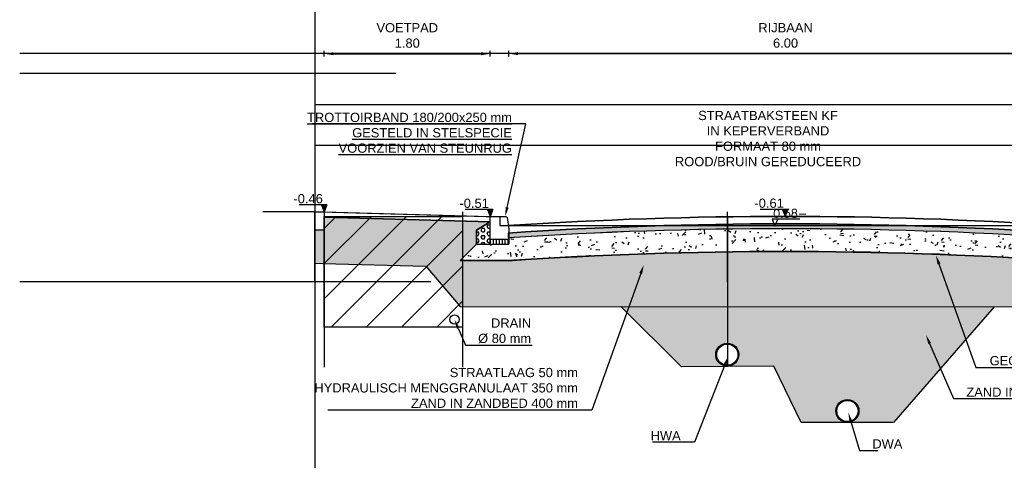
# Model space of a CAD drawing. Header units: metres. Extents: x 252743 to 254903, y 592696 to 593766.
# Tile 261 of 271: x 254676.53 to 254687.2, y 593430.7 to 593435.48. Entities that reach past the tile are written whole.
import ezdxf
from ezdxf import colors
from ezdxf.entities.mleader import LeaderData, LeaderLine
from ezdxf.lldxf.tags import DXFTag
from ezdxf.math import Vec2, Vec3

# ---------------------------------------------------------------- set-up
doc = ezdxf.new("R2010")
doc.units = ezdxf.units.M
for name, color, linetype in [('B-WB-PROFIEL-TEKST 50', 8, 'Continuous'), ('N-KL-NUTSSTROOK', 10, 'Continuous'), ('N-WB-PROFIEL-ARC', 8, 'Continuous'), ('N-WB-PROFIEL-ARC BETON', 8, 'Continuous'), ('N-WB-PROFIEL-ARC MENGGRANULAAT', 1, 'Continuous'), ('N-WB-PROFIEL-ARC STELSPECIE', 8, 'Continuous'), ('N-WB-PROFIEL-ARC ZAND', 8, 'Continuous'), ('N-WB-PROFIEL-FUNDERINGSBEWAPENINGSMAT', 1, 'ZIGZAG'), ('N-WB-PROFIEL-LIJN', 3, 'Continuous'), ('N-WB-PROFIEL-MAATVOERING', 7, 'Continuous'), ('N-WB-PROFIEL-TEKST 50', 7, 'Continuous')]:
    doc.layers.add(name, color=color, linetype=linetype)
doc.layers.add('B-WE-KG-GRENS_PERCEEL-G', color=7, linetype='KG-PERCEEL-SO', lineweight=18, true_color=0x00a6ff)
doc.layers.add('N-WB-PROFIEL-HULP', color=6, linetype='Continuous', plot=False)
doc.layers.get('0').freeze()
doc.styles.add('B_STANDARD 50', font='txt.shx', dxfattribs={"height": 0.09})
doc.styles.add('N_STANDAARD HOLLEMA', font='arial.ttf', dxfattribs={"height": 2})
doc.styles.add('N_STANDARD 50', font='arial.ttf', dxfattribs={"height": 0.1})
doc.styles.get("Standard").update_dxf_attribs({"font": 'simplex.shx'})
tags = doc.linetypes.add('KG-PERCEEL-SO', pattern='A,5.5,-2,["P",Standard,S=1.8,R=0,X=-0.5,Y=-0.9],-2,5.5,-2,[5,NLCS.SHX,S=0.75,R=0,X=0,Y=0],-2', length=19).pattern_tags.tags
tags[6] = DXFTag(74, 10)
doc.linetypes.add('ZIGZAG', pattern='A,0.00254,-5.08,[131,ltypeshp.shx,S=5.08,R=0,X=-5.08,Y=0],-10.16,[131,ltypeshp.shx,S=5.08,R=180,X=5.08,Y=0],-5.08', length=20.32254)
doc.dimstyles.new('N_DIMENSION 50', dxfattribs={"dimtxt": 0.1, "dimasz": 0.1, "dimexe": 0.03125, "dimexo": 0.03125, "dimgap": 0.0625, "dimtad": 1, "dimzin": 3, "dimdsep": 46, "dimtxsty": 'N_STANDARD 50', "dimcen": 0, "dimazin": 3, "dimtfac": 1, "dimtix": 1, "dimtmove": 2, "dimatfit": 3, "dimfxl": 0.03125, "dimfxlon": 1, "dimtfill": 1, "dimtolj": 1, "dimtzin": 0, "dimarcsym": 0})
pattern_1 = [(37.50000000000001, (0, 0.3348705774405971), (-0.003200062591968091, 0.09788264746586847), [0, -0.077216, 0, -0.08636, 0, -0.08255]), (7.499999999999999, (0, 0.3348705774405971), (0.08990465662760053, 0.1433650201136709), [0, -0.04165600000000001, 0, -0.069596, 0, -0.02667]), (327.5, (-0.062484, 0.3348705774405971), (0.1581984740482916, 0.0002874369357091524), [0, -0.0254, 0, -0.09144, 0, -0.11938]), (317.5, (-0.062484, 0.3348705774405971), (0.1527112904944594, 0.04458586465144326), [0, -0.0127, 0, -0.059944, 0, -0.06858])]

# ---------------------------------------------------------------- blocks, each defined once
blk = doc.blocks.new('HOOGTE BESTAAND')
blk.add_lwpolyline([(0.2701370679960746, 0.07549795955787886), (-0.02986293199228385, 0.07549795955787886), (0, 0), (0.03055334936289, 0.07549795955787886)])
at = {"style": 'B_STANDARD 50'}
blk.add_attdef('HOOGTE', (-0.02145134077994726, 0.09155582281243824), '', height=0.09, dxfattribs=at)
blk = doc.blocks.new('HOOGTE PROFIEL')
blk.add_hatch(color=256).paths.add_polyline_path([(259012.3851491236, 473788.5879741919), (259012.355135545, 473788.6633820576), (259012.4151627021, 473788.6633820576)])
for p, q in [((259012.355135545, 473788.6633820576), (259012.655135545, 473788.6633820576)), ((259012.355135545, 473788.6633820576), (259012.3851491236, 473788.5879741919)), ((259012.4151627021, 473788.6633820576), (259012.3851491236, 473788.5879741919))]:
    blk.add_line(p, q)
blk = doc.blocks.new('HOOGTE')
blk.add_blockref('HOOGTE PROFIEL', (-259012.3851491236, -473788.5879741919))
at = {"style": 'N_STANDARD 50'}
blk.add_attdef('HOOGTE', (-0.018619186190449, 0.09257553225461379), '', height=0.1, dxfattribs=at)
blk = doc.blocks.new('*D594')
at = {"layer": 'Defpoints', "color": 0, "transparency": 16777216}
for p in [(254687.8324835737, 593435.1095433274), (254681.8333419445, 593432.9393905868), (254687.8324835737, 593432.9533374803)]:
    blk.add_point(p, dxfattribs=at)
at = {"layer": 'N-WB-PROFIEL-MAATVOERING', "color": 0, "lineweight": -2, "transparency": 16777216}
for p, q in [((254681.8333419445, 593435.0782933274), (254681.8333419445, 593435.1407933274)), ((254681.9333419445, 593435.1095433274), (254687.7324835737, 593435.1095433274)), ((254687.8324835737, 593435.0782933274), (254687.8324835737, 593435.1407933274))]:
    blk.add_line(p, q, dxfattribs=at)
at = {"layer": 'N-WB-PROFIEL-MAATVOERING', "color": 0, "transparency": 16777216}
for points in [[(254681.9333419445, 593435.1262099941), (254681.9333419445, 593435.0928766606), (254681.8333419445, 593435.1095433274)], [(254687.7324835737, 593435.1262099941), (254687.7324835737, 593435.0928766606), (254687.8324835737, 593435.1095433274)]]:
    blk.add_solid(points, dxfattribs=at)
at = {"layer": 'N-WB-PROFIEL-MAATVOERING', "color": 0, "transparency": 16777216, "insert": (254684.8329127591, 593435.3064339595), "char_height": 0.1, "attachment_point": 5, "style": 'N_STANDARD 50', "bg_fill": 3, "box_fill_scale": 1.1, "bg_fill_color": 256, "bg_fill_true_color": 13158600, "bg_fill_transparency": 0}
blk.add_mtext('\\A1;RIJBAAN\\P6.00', dxfattribs=at)
blk = doc.blocks.new('*D597')
at = {"layer": 'Defpoints', "color": 0, "transparency": 16777216}
for p in [(254681.633841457, 593435.1082883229), (254679.833841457, 593433.1679674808), (254681.633841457, 593433.1179674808)]:
    blk.add_point(p, dxfattribs=at)
at = {"layer": 'N-WB-PROFIEL-MAATVOERING', "color": 0, "lineweight": -2, "transparency": 16777216}
for p, q in [((254679.833841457, 593435.0770383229), (254679.833841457, 593435.1395383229)), ((254679.933841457, 593435.1082883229), (254681.533841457, 593435.1082883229)), ((254681.633841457, 593435.0770383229), (254681.633841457, 593435.1395383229))]:
    blk.add_line(p, q, dxfattribs=at)
at = {"layer": 'N-WB-PROFIEL-MAATVOERING', "color": 0, "transparency": 16777216}
for points in [[(254679.933841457, 593435.1249549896), (254679.933841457, 593435.0916216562), (254679.833841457, 593435.1082883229)], [(254681.533841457, 593435.1249549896), (254681.533841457, 593435.0916216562), (254681.633841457, 593435.1082883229)]]:
    blk.add_solid(points, dxfattribs=at)
at = {"layer": 'N-WB-PROFIEL-MAATVOERING', "color": 0, "transparency": 16777216, "insert": (254680.7338414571, 593435.3060657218), "char_height": 0.1, "attachment_point": 5, "style": 'N_STANDARD 50', "bg_fill": 3, "box_fill_scale": 1.1, "bg_fill_color": 256, "bg_fill_true_color": 13158600, "bg_fill_transparency": 0}
blk.add_mtext('\\A1;VOETPAD\\P1.80', dxfattribs=at)

msp = doc.modelspace()

# ---------------------------------------------------------------- hatches: boundary and pattern name
at = {"layer": 'N-WB-PROFIEL-ARC'}
h = msp.add_hatch(dxfattribs=at)
h.set_pattern_fill('AR-SAND', color=256, scale=0.001)
h.set_pattern_definition([(37.50000000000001, (-6.41518518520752, -11.49616259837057), (-0.001600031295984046, 0.04894132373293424), [0, -0.038608, 0, -0.04318, 0, -0.041275]), (7.499999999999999, (-6.41518518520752, -11.49616259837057), (0.04495232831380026, 0.07168251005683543), [0, -0.020828, 0, -0.034798, 0, -0.013335]), (327.5, (-6.446427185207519, -11.49616259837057), (0.0790992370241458, 0.0001437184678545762), [0, -0.0127, 0, -0.04572, 0, -0.05969]), (317.5, (-6.446427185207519, -11.49616259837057), (0.07635564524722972, 0.02229293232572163), [0, -0.00635, 0, -0.029972, 0, -0.03429])])
edge = h.paths.add_edge_path()
edge.add_arc((254684.8281077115, 593388.2923985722), 44.92147028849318, 86.1760511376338, 93.82918340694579, ccw=False)
edge.add_line((254687.8239637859, 593433.113859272), (254687.826836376, 593433.1138478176))
edge.add_line((254687.826836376, 593433.1138478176), (254688.3347028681, 593433.2165580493))
edge.add_line((254688.3347028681, 593433.2165580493), (254688.3341371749, 593433.2634805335))
edge.add_line((254688.3341371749, 593433.2634805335), (254687.8438460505, 593433.1654224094))
edge.add_line((254687.8438460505, 593433.1654224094), (254687.8272983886, 593433.1637479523))
edge.add_arc((254684.8281567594, 593388.2938688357), 44.97000002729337, 86.17598849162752, 93.82510759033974)
edge.add_line((254681.8281567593, 593433.1636905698), (254681.8281567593, 593433.1135853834))
at = {"layer": 'N-WB-PROFIEL-ARC BETON'}
h = msp.add_hatch(dxfattribs=at)
h.set_pattern_fill('HEX', color=256, scale=0.006999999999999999, style=0)
h.set_pattern_definition([(0, (254793.4926720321, 593406.2689024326), (0, 0.03849482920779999), [0.02222499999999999, -0.04444999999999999]), (120, (254793.4926720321, 593406.2689024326), (-0.03333750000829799, -0.01924741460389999), [0.02222499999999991, -0.04444999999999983]), (59.99999999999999, (254793.5148970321, 593406.2689024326), (-0.03333750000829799, 0.0192474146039), [0.02222499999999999, -0.04444999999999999])])
h.paths.add_polyline_path([(254681.6333419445, 593433.2838688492), (254681.4833419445, 593433.1938688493), (254681.4833419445, 593433.0438688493), (254681.6333419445, 593433.0438688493), (254681.6333419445, 593433.0938688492)])
at = {"layer": 'N-WB-PROFIEL-ARC MENGGRANULAAT'}
h = msp.add_hatch(dxfattribs=at)
h.set_pattern_fill('AR-CONC', color=256, scale=0.002, style=0)
h.set_pattern_definition([(49.99999999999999, (0, 0.3348705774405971), (0.364369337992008, -0.03187817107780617), [0.0381, -0.4191]), (355, (0, 0.3348705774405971), (-0.07048684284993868, 0.3821136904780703), [0.03048, -0.33528116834]), (100.4514447, (0.030364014, 0.3322140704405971), (0.2938824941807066, 0.3502355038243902), [0.0323800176, -0.3561804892]), (46.18420000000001, (0, 0.4364705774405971), (0.5421580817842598, -0.0840846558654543), [0.05715, -0.62865]), (96.63555760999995, (0.0451798, 0.4294635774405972), (0.474808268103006, 0.4948522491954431), [0.04857004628, -0.53427121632]), (351.1841511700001, (0, 0.4364705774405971), (0.4748082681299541, 0.4948522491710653), [0.04571993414, -0.50291946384]), (21, (0.0508, 0.4110705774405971), (0.303228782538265, -0.2045303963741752), [0.0381, -0.4191]), (326.0000000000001, (0.0508, 0.4110705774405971), (0.1236040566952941, 0.3683759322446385), [0.03048, -0.33528]), (71.45144499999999, (0.0760690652, 0.3940263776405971), (0.4268328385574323, 0.1638455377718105), [0.03238001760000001, -0.3561798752]), (37.50000000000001, (0, 0.3348705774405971), (0.006177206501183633, 0.1691100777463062), [0, -0.331216, 0, -0.34036, 0, -0.33655]), (7.499999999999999, (0, 0.3348705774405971), (0.1336393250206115, 0.200361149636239), [0, -0.194056, 0, -0.323596, 0, -0.12827]), (327.5, (-0.113284, 0.3348705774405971), (0.2711811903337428, -0.01145748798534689), [0, -0.127, 0, -0.39624, 0, -0.52578]), (317.5, (-0.164084, 0.3348705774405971), (0.2962583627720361, 0.05085298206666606), [0, -0.1651, 0, -0.263144, 0, -0.37338])])
edge = h.paths.add_edge_path()
edge.add_arc((254684.817723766, 593387.9842331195), 44.97964333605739, 86.18903297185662, 93.81096702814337)
edge.add_line((254681.8281567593, 593432.8644158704), (254681.3063176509, 593432.8663087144))
edge.add_line((254681.3063176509, 593432.8663087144), (254681.4833419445, 593433.0438688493))
edge.add_line((254681.4833419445, 593433.0438688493), (254681.8333419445, 593433.0438688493))
edge.add_line((254681.8333419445, 593433.0438688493), (254681.8333419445, 593433.1139255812))
edge.add_arc((254684.8281567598, 593388.2938688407), 44.92000002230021, 86.17598849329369, 93.82274311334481, ccw=False)
edge.add_line((254687.8239637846, 593433.1138592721), (254688.3340872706, 593433.2164333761))
edge.add_line((254688.3340872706, 593433.2164333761), (254688.3346886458, 593432.8644158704))
edge.add_line((254688.3346886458, 593432.8644158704), (254687.8072907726, 593432.8644158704))
at = {"layer": 'N-WB-PROFIEL-ARC STELSPECIE'}
h = msp.add_hatch(dxfattribs=at)
h.set_pattern_fill('LINE', color=256, scale=0.01, angle=90, style=0)
h.set_pattern_definition([(90, (254793.4926720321, 593406.2689024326), (-0.03175, 1.944126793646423e-18), [])])
h.paths.add_polyline_path([(254681.8333419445, 593433.0938688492), (254681.6333419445, 593433.0938688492), (254681.6333419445, 593433.0438688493), (254681.8333419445, 593433.0438688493)])
at = {"layer": 'N-WB-PROFIEL-ARC ZAND'}
h = msp.add_hatch(dxfattribs=at)
h.set_pattern_fill('AR-SAND', color=256, scale=0.002, style=0)
h.set_pattern_definition(pattern_1)
edge = h.paths.add_edge_path()
edge.add_line((254689.9184478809, 593433.1819270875), (254689.8184478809, 593433.1819270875))
edge.add_line((254689.8184478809, 593433.1819270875), (254689.8184478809, 593433.3219057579))
edge.add_line((254689.8184478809, 593433.3219057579), (254688.3328356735, 593433.2822894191))
edge.add_line((254688.3328356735, 593433.2822894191), (254688.3346886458, 593432.8644158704))
edge.add_line((254688.3346886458, 593432.8644158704), (254687.8072907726, 593432.8644158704))
edge.add_arc((254684.8281567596, 593388.2938688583), 44.67000000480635, 86.1759884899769, 93.85083531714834)
edge.add_line((254681.8281567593, 593432.8630162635), (254681.3063176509, 593432.8663087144))
edge.add_line((254681.3063176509, 593432.8663087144), (254681.4833419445, 593433.0438688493))
edge.add_line((254681.4833419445, 593433.0438688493), (254681.4833419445, 593433.1938688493))
edge.add_line((254681.4833419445, 593433.1938688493), (254681.6333419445, 593433.2838688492))
edge.add_line((254681.6333419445, 593433.2838688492), (254679.8316759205, 593433.333891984))
edge.add_line((254679.8316759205, 593433.333891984), (254679.8333419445, 593433.1938688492))
edge.add_line((254679.8333419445, 593433.1938688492), (254679.7333419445, 593433.1938688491))
edge.add_line((254679.7333419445, 593433.1938688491), (254679.7333419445, 593432.8359150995))
edge.add_line((254679.7333419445, 593432.8359150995), (254679.8177923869, 593432.8340847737))
edge.add_line((254679.8177923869, 593432.8340847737), (254680.9336783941, 593432.8030879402))
edge.add_line((254680.9336783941, 593432.8030879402), (254681.3065301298, 593432.3657773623))
edge.add_line((254681.3065301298, 593432.3657773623), (254688.3345917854, 593432.3644158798))
edge.add_line((254688.3345917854, 593432.3644158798), (254688.699940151, 593432.7919011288))
edge.add_line((254688.699940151, 593432.7919011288), (254689.9184478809, 593432.8243946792))
h = msp.add_hatch(dxfattribs=at)
h.set_pattern_fill('AR-SAND', color=256, scale=0.002, style=0)
h.set_pattern_definition(pattern_1)
h.paths.add_polyline_path([(254687.0950759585, 593432.3646559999), (254686.0038147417, 593431.1102069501), (254685.003819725, 593431.107049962), (254684.7040566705, 593431.7211257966), (254683.704117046, 593431.7119393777), (254683.0475797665, 593432.3654400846)])
edge = h.paths.add_edge_path(flags=16)
edge.add_arc((254685.5034139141, 593431.2336278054), 0.125, 0, 360)
edge = h.paths.add_edge_path(flags=16)
edge.add_arc((254684.2014788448, 593431.8445206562), 0.125, 0, 360)

# ---------------------------------------------------------------- linework, layer by layer
at = {"layer": 'B-WE-KG-GRENS_PERCEEL-G'}
msp.add_line((254679.7359030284, 593433.3991317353), (254679.7359030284, 593434.8925541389), dxfattribs=at)
at = {"layer": 'N-WB-PROFIEL-FUNDERINGSBEWAPENINGSMAT', "ltscale": 0.1}
msp.add_line((254681.305793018, 593432.8657824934), (254681.8460285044, 593432.8642156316), dxfattribs=at)
msp.add_lwpolyline([(254681.8281567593, 593432.8644158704, -0.03319414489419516), (254687.8198629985, 593432.8644373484)], format="xyb", dxfattribs=at)
at = {"layer": 'N-WB-PROFIEL-HULP'}
for p, q in [((254679.7333419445, 593454.2683674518), (254679.7333419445, 593413.6296632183)), ((254680.611414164, 593435.1095427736), (254676.5341700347, 593435.1095427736)), ((254690.5914701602, 593435.1095427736), (254676.5341700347, 593435.1095427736)), ((254680.611414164, 593434.8925541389), (254676.5341700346, 593434.8925541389)), ((254680.611414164, 593434.8925541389), (254676.5341700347, 593434.8925541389)), ((254679.7333419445, 593433.3938688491), (254679.1681486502, 593433.3938688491)), ((254679.7333419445, 593432.6338688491), (254679.7333419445, 593433.3938688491)), ((254684.2033419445, 593432.6338688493), (254684.2033419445, 593433.3938688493)), ((254679.8333419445, 593433.3338457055), (254679.8333419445, 593432.8338457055)), ((254684.2033419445, 593433.339535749), (254684.2033419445, 593431.7295357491)), ((254680.988832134, 593432.6338688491), (254676.5341700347, 593432.6338688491)), ((254681.3062155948, 593432.3657774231), (254688.3345917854, 593432.3644158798))]:
    msp.add_line(p, q, dxfattribs=at)
for points in [[(254679.7886612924, 593433.3938688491), (254681.5886612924, 593433.3438688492), (254681.7386612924, 593433.3438688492)], [(254681.7386612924, 593433.3438688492), (254681.7386612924, 593433.2438688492), (254687.7386612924, 593433.2438688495), (254687.7386612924, 593433.3438688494)], [(254687.0950759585, 593432.3646559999), (254686.0038147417, 593431.1102069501), (254685.003819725, 593431.107049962), (254684.7040566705, 593431.7211257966), (254683.704117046, 593431.7119393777), (254683.0475797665, 593432.3654400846), (254687.0950759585, 593432.3646559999), (254687.0950759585, 593432.3646559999)]]:
    msp.add_lwpolyline(points, dxfattribs=at)
msp.add_lwpolyline([(254689.9184478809, 593433.1819270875), (254689.8184478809, 593433.1819270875), (254689.8184478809, 593433.3219057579), (254688.3328356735, 593433.2822894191), (254688.3346886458, 593432.8644158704), (254687.8072907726, 593432.8644158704, 0.03350036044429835), (254681.8281567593, 593432.8630162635), (254681.3063176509, 593432.8663087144), (254681.4833419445, 593433.0438688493), (254681.4833419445, 593433.1938688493), (254681.6333419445, 593433.2838688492), (254679.8316759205, 593433.333891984), (254679.8333419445, 593433.1938688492), (254679.7333419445, 593433.1938688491), (254679.7333419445, 593432.8359150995), (254679.8177923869, 593432.8340847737), (254680.9336783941, 593432.8030879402), (254681.3065301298, 593432.3657773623), (254688.3345917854, 593432.3644158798), (254688.699940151, 593432.7919011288), (254689.9184478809, 593432.8243946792)], format="xyb", dxfattribs=at)
for points in [[(254681.6333419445, 593433.2838688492), (254681.4833419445, 593433.1938688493), (254681.4833419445, 593433.0438688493), (254681.6333419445, 593433.0438688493), (254681.6333419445, 593433.0938688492)], [(254681.8333419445, 593433.0938688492), (254681.6333419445, 593433.0938688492), (254681.6333419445, 593433.0438688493), (254681.8333419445, 593433.0438688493)]]:
    msp.add_lwpolyline(points, close=True, dxfattribs=at)
for points in [[(254681.8281567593, 593433.1135853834, -0.03340550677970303), (254687.8239637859, 593433.113859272), (254687.826836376, 593433.1138478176), (254688.3347028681, 593433.2165580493), (254688.3341371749, 593433.2634805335), (254687.8438460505, 593433.1654224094), (254687.8272983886, 593433.1637479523, 0.0333879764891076), (254681.8281567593, 593433.1636905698)], [(254687.8072907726, 593432.8644158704, 0.03326922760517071), (254681.8281567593, 593432.8644158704), (254681.3063176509, 593432.8663087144), (254681.4833419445, 593433.0438688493), (254681.8333419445, 593433.0438688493), (254681.8333419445, 593433.1139255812, -0.03337764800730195), (254687.8239637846, 593433.1138592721), (254688.3340872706, 593433.2164333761), (254688.3346886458, 593432.8644158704)]]:
    msp.add_lwpolyline(points, format="xyb", close=True, dxfattribs=at)
at = {"layer": 'N-WB-PROFIEL-LIJN'}
for p, q in [((254681.4833419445, 593433.1938688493), (254681.6333419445, 593433.2838688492)), ((254681.4833419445, 593433.0438688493), (254681.4833419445, 593433.1938688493)), ((254681.3063176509, 593432.8663087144), (254681.4833419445, 593433.0438688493)), ((254681.4833419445, 593433.0438688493), (254681.8333419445, 593433.0438688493)), ((254681.6333419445, 593433.0938688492), (254681.6333419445, 593433.0438688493)), ((254681.8333419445, 593433.0938688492), (254681.8333419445, 593433.0438688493)), ((254680.9336783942, 593432.8030879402), (254681.3065301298, 593432.3657773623)), ((254681.3065301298, 593432.3657773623), (254688.3345917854, 593432.3644158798)), ((254683.0475797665, 593432.3654400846), (254683.704117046, 593431.7119393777)), ((254687.0950759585, 593432.3646559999), (254686.0038147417, 593431.1102069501)), ((254684.7040566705, 593431.7211257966), (254683.704117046, 593431.7119393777)), ((254685.003819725, 593431.107049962), (254684.7040566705, 593431.7211257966)), ((254686.0038147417, 593431.1102069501), (254685.003819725, 593431.107049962))]:
    msp.add_line(p, q, dxfattribs=at)
msp.add_lwpolyline([(254679.7333419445, 593433.3938688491), (254679.8333419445, 593433.3938688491), (254679.8333419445, 593433.1938688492), (254679.7333419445, 593433.1938688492)], close=True, dxfattribs=at)
for points in [[(254679.8333419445, 593433.3938688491), (254681.6333419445, 593433.3438688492)], [(254679.8316759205, 593433.333891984), (254681.6316759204, 593433.283891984)], [(254679.8177923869, 593432.8340847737), (254680.9336783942, 593432.8030879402)], [(254681.8281567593, 593432.8630162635), (254681.5886612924, 593432.8630162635), (254681.3063124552, 593432.8657774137)]]:
    msp.add_lwpolyline(points, dxfattribs=at)
msp.add_lwpolyline([(254681.6333419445, 593433.0938688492), (254681.6333419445, 593433.3438688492), (254681.8004004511, 593433.3438688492, -0.3717627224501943), (254681.815238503, 593433.3310670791), (254681.8331799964, 593433.2099619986, -0.03678616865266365), (254681.8333419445, 593433.2077637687), (254681.8333419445, 593433.0938688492)], format="xyb", close=True, dxfattribs=at)
for points in [[(254681.8281567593, 593433.2438688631), (254681.8281567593, 593433.2438688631, -0.03333333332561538), (254687.8281567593, 593433.2438688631)], [(254681.8281567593, 593433.1636905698, -0.03338797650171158), (254687.8272983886, 593433.1637479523, -0.03333333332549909)], [(254681.8314923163, 593433.1138019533, -0.03338797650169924), (254687.8239637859, 593433.113859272, -0.03338797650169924)], [(254681.8281567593, 593432.8630162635, -0.03350036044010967), (254687.8072907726, 593432.8644158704, -0.03338797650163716)]]:
    msp.add_lwpolyline(points, format="xyb", dxfattribs=at)
for centre, radius in [((254681.2458904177, 593432.2250859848), 0.05), ((254684.2014788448, 593431.8445206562), 0.125), ((254684.2014788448, 593431.8445206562), 0.115), ((254685.5034139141, 593431.2336278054), 0.125), ((254685.5034139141, 593431.2336278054), 0.115)]:
    msp.add_circle(centre, radius, dxfattribs=at)
msp.add_arc((254684.8281567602, 593388.2938688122), 45.05000003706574, 86.1816951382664, 93.81830486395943, dxfattribs=at)

# ---------------------------------------------------------------- block references
at = {"layer": 'B-WB-PROFIEL-TEKST 50'}
msp.add_blockref('HOOGTE BESTAAND', (254684.7181091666, 593433.239016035), dxfattribs=at).add_auto_attribs({'HOOGTE': '0.58-'})
at = {"layer": 'N-WB-PROFIEL-TEKST 50'}
ref = msp.add_blockref('HOOGTE', (254679.8333419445, 593433.3938688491), dxfattribs=dict(at, xscale=-1))
ref.add_attrib('HOOGTE', '-0.46', (254679.5004604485, 593433.4864443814), dxfattribs={"layer": '0', "height": 0.1, "style": 'N_STANDARD 50'})
ref = msp.add_blockref('HOOGTE', (254681.6323130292, 593433.3438688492), dxfattribs=dict(at, xscale=-1))
ref.add_attrib('HOOGTE', '-0.51', (254681.2994315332, 593433.4364443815), dxfattribs={"layer": '0', "height": 0.1, "style": 'N_STANDARD 50'})
ref = msp.add_blockref('HOOGTE', (254684.8285125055, 593433.3447626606), dxfattribs=dict(at, xscale=-1))
ref.add_attrib('HOOGTE', '-0.61', (254684.4956310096, 593433.4373381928), dxfattribs={"layer": '0', "height": 0.1, "style": 'N_STANDARD 50'})

# ---------------------------------------------------------------- leaders
ml = msp.add_multileader_mtext('Standard', dxfattribs=at)
ml.set_content('STRAATLAAG 50 mm\\PHYDRAULISCH MENGGRANULAAT 350 mm \\P ZAND IN ZANDBED 400 mm', color=256, style='N_STANDAARD HOLLEMA')
ml.set_leader_properties()
ml.build(insert=Vec2(0, 0))
ml.multileader.update_dxf_attribs({"text_left_attachment_type": 5, "text_right_attachment_type": 5, "dogleg_length": 1, "arrow_head_size": 0.1, "scale": 0.05})
ctx = ml.context
ctx.base_point, ctx.scale, ctx.char_height, ctx.arrow_head_size, ctx.landing_gap_size, ctx.plane_origin = Vec3(254679.6469850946, 593431.2436125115), 0.05, 0.1, 0.1, 0.1, Vec3(254683.0490665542, 593432.3893282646)
ctx.left_attachment, ctx.right_attachment, ctx.text_align_type = 5, 5, 2
notes = []
notes.append((ctx, [(0, (1, 1, 0), (254682.7334107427, 593431.2436125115), (-1, 0), 0.05, [(0, [(254683.2967121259, 593432.818262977)], 0, [])])]))
ctx.mtext.insert, ctx.mtext.alignment, ctx.mtext.flow_direction = Vec3(254682.5834107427, 593431.7007657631), 3, 5
ml = msp.add_multileader_mtext('Standard', dxfattribs=at)
ml.set_content('DRAIN\\P%%C 80 mm', color=256, style='N_STANDAARD HOLLEMA')
ml.set_leader_properties()
ml.build(insert=Vec2(0, 0))
ml.multileader.update_dxf_attribs({"text_left_attachment_type": 5, "text_right_attachment_type": 5, "dogleg_length": 1, "arrow_head_size": 0.1, "scale": 0.05})
ctx = ml.context
ctx.base_point, ctx.scale, ctx.char_height, ctx.arrow_head_size, ctx.landing_gap_size, ctx.plane_origin = Vec3(254681.4161499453, 593431.9471132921), 0.05, 0.1, 0.1, 0.1, Vec3(254681.0824730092, 593432.0221928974)
ctx.left_attachment, ctx.right_attachment, ctx.text_align_type = 5, 5, 2
notes.append((ctx, [(1, (1, 1, 0), (254681.3661499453, 593431.9471132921), (1, 0), 0.05, [(0, [(254681.2452432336, 593432.2242973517)], 0, [])])]))
ctx.mtext.insert, ctx.mtext.alignment, ctx.mtext.flow_direction = Vec3(254682.0759043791, 593432.2374634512), 3, 5
ml = msp.add_multileader_mtext('Standard', dxfattribs=at)
ml.set_content('ZAND IN ZANDBED', color=256, style='N_STANDAARD HOLLEMA')
ml.set_leader_properties()
ml.build(insert=Vec2(0, 0))
ml.multileader.update_dxf_attribs({"text_left_attachment_type": 5, "text_right_attachment_type": 5, "dogleg_length": 1, "arrow_head_size": 0.1, "scale": 0.05})
ctx = ml.context
ctx.base_point, ctx.scale, ctx.char_height, ctx.arrow_head_size, ctx.landing_gap_size, ctx.plane_origin = Vec3(254686.7023148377, 593431.3681603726), 0.05, 0.1, 0.1, 0.1, Vec3(254686.0327200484, 593431.9425149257)
ctx.left_attachment, ctx.right_attachment, ctx.text_align_type = 5, 5, 2
notes.append((ctx, [(1, (1, 1, 0), (254686.6523148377, 593431.3681603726), (1, 0), 0.05, [(0, [(254686.3546666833, 593432.0576177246)], 0, [])])]))
ctx.mtext.insert, ctx.mtext.alignment, ctx.mtext.flow_direction = Vec3(254688.057226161, 593431.4881603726), 3, 5
ml = msp.add_multileader_mtext('Standard', dxfattribs=at)
ml.set_content('HWA', color=256, style='N_STANDAARD HOLLEMA')
ml.set_leader_properties()
ml.build(insert=Vec2(0, 0))
ml.multileader.update_dxf_attribs({"text_left_attachment_type": 5, "text_right_attachment_type": 5, "dogleg_length": 1, "arrow_head_size": 0.1, "scale": 0.05})
ctx = ml.context
ctx.base_point, ctx.scale, ctx.char_height, ctx.arrow_head_size, ctx.landing_gap_size, ctx.plane_origin = Vec3(254683.2816451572, 593430.8955664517), 0.05, 0.1, 0.1, 0.1, Vec3(254684.164887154, 593431.0882610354)
ctx.left_attachment, ctx.right_attachment, ctx.text_align_type = 5, 5, 2
notes.append((ctx, [(0, (1, 1, 0), (254683.8465837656, 593430.8955664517), (-1, 0), 0.05, [(0, [(254684.2131793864, 593431.8274426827)], 0, [])])]))
ctx.mtext.insert, ctx.mtext.alignment, ctx.mtext.flow_direction = Vec3(254683.6965837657, 593431.0155664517), 3, 5
ml = msp.add_multileader_mtext('Standard', dxfattribs=at)
ml.set_content('DWA', color=256, style='N_STANDAARD HOLLEMA')
ml.set_leader_properties()
ml.build(insert=Vec2(0, 0))
ml.multileader.update_dxf_attribs({"text_left_attachment_type": 5, "text_right_attachment_type": 5, "dogleg_length": 1, "arrow_head_size": 0.1, "scale": 0.05})
ctx = ml.context
ctx.base_point, ctx.scale, ctx.char_height, ctx.arrow_head_size, ctx.landing_gap_size, ctx.plane_origin = Vec3(254685.6839311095, 593430.806513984), 0.05, 0.1, 0.1, 0.1, Vec3(254685.464390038, 593430.4760115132)
ctx.left_attachment, ctx.right_attachment, ctx.text_align_type = 5, 5, 2
notes.append((ctx, [(1, (1, 1, 0), (254685.6339311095, 593430.806513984), (1, 0), 0.05, [(0, [(254685.5126822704, 593431.2151931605)], 0, [])])]))
ctx.mtext.insert, ctx.mtext.width, ctx.mtext.alignment, ctx.mtext.flow_direction = Vec3(254686.0992789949, 593430.926513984), 0.9583901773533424, 3, 5
for ctx, leaders in notes:
    for number, flags, end, landing, length, lines in leaders:
        leader = LeaderData()
        leader.index, (leader.has_last_leader_line, leader.has_dogleg_vector, leader.attachment_direction) = number, flags
        leader.last_leader_point, leader.dogleg_vector, leader.dogleg_length = Vec3(end), Vec3(landing), length
        for number, points, colour, breaks in lines:
            line = LeaderLine()
            line.index, line.vertices, line.color, line.breaks = number, Vec3.list(points), colors.encode_raw_color(colour), breaks
            leader.lines.append(line)
        ctx.leaders.append(leader)

# ---------------------------------------------------------------- next in the draw order: dimensions: what is measured, and where the dimension line sits
at = {"layer": 'N-WB-PROFIEL-MAATVOERING'}
for base, p1, p2, text, picture, middle in [((254681.633841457, 593435.1082883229), (254679.833841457, 593433.1679674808), (254681.633841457, 593433.1179674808), 'VOETPAD\\P<>', '*D597', (254680.7338414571, 593435.3060657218)), ((254687.8324835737, 593435.1095433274), (254681.8333419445, 593432.9393905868), (254687.8324835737, 593432.9533374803), 'RIJBAAN\\P<>', '*D594', (254684.8329127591, 593435.3064339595))]:
    dim = msp.add_linear_dim(base=base, p1=p1, p2=p2, text=text, dimstyle='N_DIMENSION 50', dxfattribs=at)
    dim.commit()
    dim.dimension.update_dxf_attribs({"geometry": picture, "text_midpoint": middle})

# ---------------------------------------------------------------- next in the draw order: hatches: boundary and pattern name
at = {"layer": 'N-KL-NUTSSTROOK'}
h = msp.add_hatch(dxfattribs=at)
h.set_pattern_fill('ANSI31', color=10, scale=0.085)
h.set_pattern_definition([(45, (-6.10999999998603, -11.49616261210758), (-0.1908304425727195, 0.1908304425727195), [])])
h.paths.add_polyline_path([(254681.3328533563, 593433.3438688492), (254681.3328533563, 593432.1438688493), (254679.8333419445, 593432.1438688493), (254679.8333419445, 593433.3438688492)])

# ---------------------------------------------------------------- next in the draw order: linework, layer by layer
msp.add_lwpolyline([(254681.3328533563, 593433.3438688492), (254681.3328533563, 593432.1438688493), (254679.8333419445, 593432.1438688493), (254679.8333419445, 593433.3438688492)], close=True, dxfattribs=at)
at = {"layer": 'N-WB-PROFIEL-HULP'}
for p, q in [((254679.7335671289, 593434.5576835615), (254713.8216672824, 593434.5576835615)), ((254679.7337923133, 593434.1160485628), (254713.8218924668, 593434.1160485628)), ((254679.8328533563, 593433.3926412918), (254679.8328533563, 593431.7091771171)), ((254681.3328533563, 593433.3926412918), (254681.3328533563, 593431.7091771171))]:
    msp.add_line(p, q, dxfattribs=at)

# ---------------------------------------------------------------- next in the draw order: texts
at = {"layer": 'N-WB-PROFIEL-TEKST 50', "insert": (254684.6428213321, 593433.8871612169), "char_height": 0.1, "width": 2.902233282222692, "attachment_point": 8, "style": 'N_STANDARD 50'}
msp.add_mtext('\\pxqc;STRAATBAKSTEEN KF \\PIN KEPERVERBAND\\PFORMAAT 80 mm\\P\\pq*;ROOD/BRUIN GEREDUCEERD', dxfattribs=at)

# ---------------------------------------------------------------- next in the draw order: leaders
at = {"layer": 'N-WB-PROFIEL-TEKST 50'}
ml = msp.add_multileader_mtext('Standard', dxfattribs=at)
ml.set_content('\\LTROTTOIRBAND 180/200x250 mm\\PGESTELD IN STELSPECIE\\PVOORZIEN VAN STEUNRUG', color=256, style='N_STANDAARD HOLLEMA')
ml.set_leader_properties()
ml.build(insert=Vec2(0, 0))
ml.multileader.update_dxf_attribs({"text_left_attachment_type": 5, "text_right_attachment_type": 8, "dogleg_length": 1, "arrow_head_size": 0.1, "scale": 0.05})
ctx = ml.context
ctx.base_point, ctx.scale, ctx.char_height, ctx.arrow_head_size, ctx.landing_gap_size, ctx.plane_origin = Vec3(254679.5598404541, 593434.0091650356), 0.05, 0.1, 0.1, 0.1, Vec3(254681.7168711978, 593433.383860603)
ctx.left_attachment, ctx.right_attachment, ctx.text_align_type = 5, 8, 2
notes = []
notes.append((ctx, [(1, (1, 1, 0), (254682.0178895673, 593434.3477507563), (-1, 0), 0.05, [(0, [(254681.7945022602, 593433.3438688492)], 0, [])])]))
ctx.mtext.insert, ctx.mtext.alignment, ctx.mtext.flow_direction = Vec3(254681.8678895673, 593434.4677507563), 3, 5
ml = msp.add_multileader_mtext('Standard', dxfattribs=at)
ml.set_content('GEOGRID SECURE', color=256, style='N_STANDAARD HOLLEMA')
ml.set_leader_properties()
ml.build(insert=Vec2(0, 0))
ml.multileader.update_dxf_attribs({"text_left_attachment_type": 5, "text_right_attachment_type": 8, "dogleg_length": 1, "arrow_head_size": 0.1, "scale": 0.05})
ctx = ml.context
ctx.base_point, ctx.scale, ctx.char_height, ctx.arrow_head_size, ctx.landing_gap_size, ctx.plane_origin = Vec3(254686.9442888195, 593431.7067883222), 0.05, 0.1, 0.1, 0.1, Vec3(254686.4622142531, 593432.8939034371)
ctx.left_attachment, ctx.right_attachment = 5, 8
notes.append((ctx, [(0, (1, 1, 0), (254686.8942888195, 593431.7067883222), (1, 0), 0.05, [(0, [(254686.4619187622, 593432.9226488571)], 0, [])])]))
ctx.mtext.insert, ctx.mtext.flow_direction = Vec3(254687.0442888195, 593431.8285618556), 5
for ctx, leaders in notes:
    for number, flags, end, landing, length, lines in leaders:
        leader = LeaderData()
        leader.index, (leader.has_last_leader_line, leader.has_dogleg_vector, leader.attachment_direction) = number, flags
        leader.last_leader_point, leader.dogleg_vector, leader.dogleg_length = Vec3(end), Vec3(landing), length
        for number, points, colour, breaks in lines:
            line = LeaderLine()
            line.index, line.vertices, line.color, line.breaks = number, Vec3.list(points), colors.encode_raw_color(colour), breaks
            leader.lines.append(line)
        ctx.leaders.append(leader)

doc.saveas('drawing.dxf')
